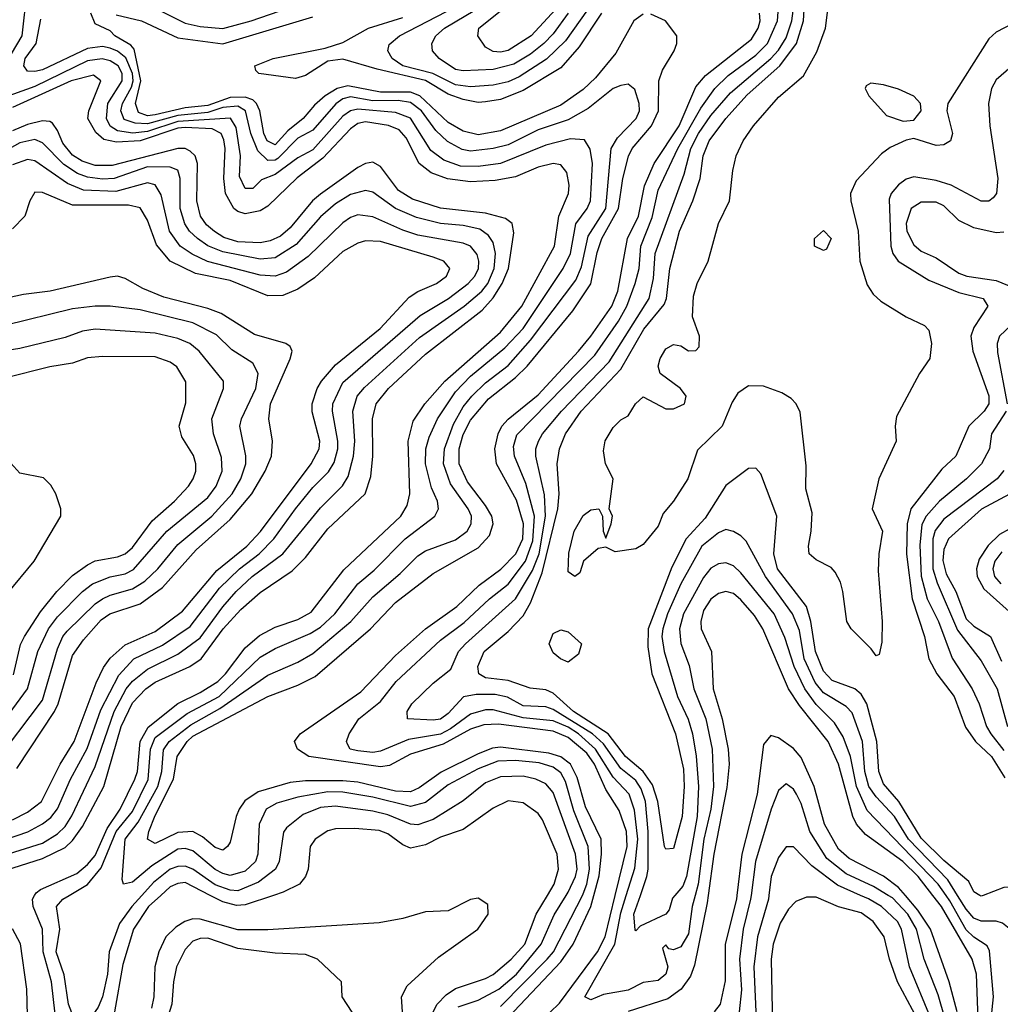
# Model space of a CAD drawing. Header units: inches. Extents: x 1793402 to 1900366, y 320852 to 470679.
# Tile 408 of 604: x 1833729 to 1836341, y 449710 to 452333. Entities that reach past the tile are written whole.
import ezdxf

# ---------------------------------------------------------------- set-up
doc = ezdxf.new("R2010")
doc.units = ezdxf.units.IN
doc.header["$MEASUREMENT"] = 0
doc.layers.add('B8434', color=7, linetype='Continuous')
doc.layers.add('B8435', color=7, linetype='Continuous')

msp = doc.modelspace()

# ---------------------------------------------------------------- linework, layer by layer
at = {"layer": 'B8434', "color": 4}
for points, elevation in [([(1834105.3, 450000), (1834072.6, 449970), (1834032.3, 449910), (1834004.1, 449815.9), (1833982.2, 449690), (1833952.4, 449590), (1833948.8, 449530), (1833930, 449491.8), (1833910, 449481.1), (1833890, 449484.4), (1833884, 449490), (1833869.8, 449510), (1833856.4, 449550), (1833823.5, 449683.5), (1833814.2, 449770), (1833791.4, 449850), (1833789.8, 449910), (1833765.4, 449970), (1833763, 449990), (1833768.9, 450000)], 396), ([(1834054.5, 450000), (1834027.7, 449970), (1833995, 449925), (1833967.7, 449850), (1833962.9, 449790), (1833950, 449729.3), (1833938, 449702), (1833916.3, 449670), (1833910, 449646), (1833903.6, 449636.4), (1833890, 449629), (1833859.1, 449710), (1833848, 449788), (1833826.6, 449850), (1833835.8, 449910), (1833827.3, 449970), (1833844, 449990), (1833861.1, 450000)], 392), ([(1834751.1, 449650), (1834746.3, 449730), (1834760.9, 449759.1), (1834844.9, 449835.1), (1834949, 449910), (1834977.2, 449950), (1834976, 449976), (1834950, 449992.7), (1834930, 449989), (1834870, 449959), (1834810, 449956), (1834750, 449938.4), (1834686.8, 449926.8), (1834390, 449908.5), (1834310, 449907.8), (1834210, 449936.8), (1834190, 449937.2), (1834169.3, 449930.7), (1834144.7, 449915.3), (1834118.4, 449890), (1834099.6, 449850), (1834089.1, 449810), (1834086.5, 449730), (1834080.5, 449699.5)], 404), ([(1834405.2, 450000), (1834330, 449975.1), (1834307, 449973), (1834270, 449982.5), (1834236.2, 450000)], 396), ([(1834830.8, 449690), (1834840.9, 449710), (1834865, 449735), (1834890, 449751.5), (1834970, 449778.5), (1834990.6, 449789.4), (1835038.3, 449830), (1835074.5, 449870), (1835105.1, 449950), (1835134.6, 450000)], 396), ([(1834897, 449703), (1834950, 449720.8), (1835005.6, 449750), (1835052, 449790), (1835117.6, 449870), (1835152.2, 449947.8), (1835184.8, 450000)], 392), ([(1835010, 449704.4), (1835134.2, 449830), (1835150.8, 449850), (1835227.7, 450000)], 388), ([(1835030, 449674.9), (1835170, 449823.2), (1835202.8, 449870), (1835250, 449970.4), (1835258, 450000)], 384), ([(1835090, 449638), (1835167, 449713), (1835268, 449850), (1835288.2, 449890), (1835315.1, 450000)], 376), ([(1835527.7, 450000), (1835519.7, 449970), (1835510, 449898), (1835490, 449862.9), (1835470, 449855.1), (1835458, 449858), (1835450, 449868), (1835441, 449859), (1835454.9, 449810), (1835450.4, 449790), (1835430, 449773.6), (1835390, 449767.8), (1835350, 449747.6), (1835284.2, 449735.8), (1835250, 449722), (1835234, 449730), (1835314.6, 449870), (1835330, 449953.4), (1835344.5, 450000)], 372), ([(1835562.9, 450000), (1835560.2, 449979.8), (1835526, 449814), (1835515.6, 449784.4), (1835490.4, 449750), (1835455.6, 449724.4), (1835350, 449690.9)], 376), ([(1835474.1, 450000), (1835467.6, 449992.4), (1835458.5, 449961.5), (1835450.3, 449949.7), (1835381.7, 449918.3), (1835370, 449905.2), (1835368.2, 449908.2), (1835364.5, 449950), (1835382.1, 450000)], 368), ([(1835639.5, 450000), (1835638.4, 449990), (1835608.2, 449870), (1835607.8, 449772.2), (1835594.6, 449710), (1835578.4, 449690)], 384), ([(1835676.8, 450000), (1835675.5, 449990), (1835655.5, 449910), (1835646, 449830), (1835651.9, 449748.1), (1835644.9, 449690)], 388), ([(1835724.7, 450000), (1835723.6, 449990), (1835694.4, 449890), (1835684.5, 449810), (1835690.2, 449670)], 392), ([(1836120.3, 449670), (1836067.3, 449770), (1836045.4, 449830), (1836031.1, 449890), (1836002.4, 449930), (1835970, 449953.7), (1835910, 449969.7), (1835850, 449995.6), (1835824.9, 449995.1), (1835796.4, 449983.6), (1835776.7, 449963.3), (1835754.1, 449925.9), (1835735.6, 449870), (1835730.3, 449829.7), (1835733.8, 449650)], 396), ([(1836154.7, 449674.7), (1836098.7, 449810), (1836077.6, 449910), (1836066.9, 449930), (1836024.7, 449970), (1835990, 449990.8), (1835968.8, 450000)], 392), ([(1836193.5, 449670), (1836174.9, 449734.9), (1836137.6, 449830), (1836117.1, 449910), (1836094.4, 449950), (1836053.3, 449993.3), (1836042.1, 450000)], 388), ([(1836225.7, 449690), (1836204.5, 449770), (1836154.6, 449910), (1836121, 449961), (1836088.1, 450000)], 384), ([(1836281.9, 449670), (1836277.3, 449790), (1836265.6, 449830), (1836184.2, 449970), (1836160.9, 450000)], 376), ([(1836316.4, 449670), (1836323, 449730), (1836311.9, 449851.9), (1836305.6, 449865.6), (1836270, 449888.3), (1836250, 449908.5), (1836206, 449985.9), (1836196.1, 450000)], 372), ([(1836575.4, 450000), (1836580.4, 449990), (1836557, 449950), (1836550.4, 449930), (1836561, 449890), (1836550, 449881.2), (1836490, 449855.1), (1836463.9, 449836.1), (1836445.3, 449814.7), (1836410, 449755.1), (1836390, 449749.5), (1836369.8, 449770), (1836367.7, 449792.3), (1836396.9, 449850), (1836391.2, 449870), (1836368.3, 449908.3), (1836346.2, 449926.2), (1836330, 449931), (1836290, 449931.1), (1836270, 449939.7), (1836250, 449963.5), (1836227.1, 450000)], 368), ([(1836295.2, 450000), (1836290, 449998), (1836286.5, 450000)], 364), ([(1833752.3, 449610), (1833748, 449750), (1833731.1, 449871.1), (1833710, 449911.2)], 404), ([(1834652.7, 449630), (1834588, 449730), (1834586, 449770), (1834522, 449830), (1834490, 449842.7), (1834410, 449846), (1834310, 449858.7), (1834230, 449885.6), (1834210, 449885.1), (1834190, 449878.4), (1834170, 449856), (1834147, 449810), (1834138.9, 449770), (1834134.9, 449710), (1834051.6, 449450)], 408)]:
    msp.add_lwpolyline(points, dxfattribs=dict(at, elevation=elevation))
at = {"layer": 'B8435', "color": 4}
for points, elevation in [([(1836286.5, 450000), (1836270, 450009.6), (1836257.2, 450037.2), (1836190, 450093.1), (1836130, 450152.4), (1836070.5, 450250.5), (1836030, 450296.9), (1836017.2, 450330), (1836011.6, 450410), (1835985.6, 450510), (1835970, 450536.3), (1835953.6, 450550), (1835892.5, 450572.5), (1835870, 450597.6), (1835848.9, 450650), (1835836.2, 450730), (1835824.8, 450770), (1835747.7, 450870), (1835737.2, 450910), (1835745.6, 451010), (1835703.1, 451123.1), (1835690, 451138), (1835670, 451137.2), (1835610, 451092.3), (1835554.8, 451005.2), (1835504.4, 450950), (1835465.6, 450874.4), (1835402.8, 450710), (1835402.2, 450662.2), (1835412.7, 450590), (1835476.1, 450430), (1835496.7, 450336.7), (1835498.8, 450290), (1835493.8, 450210), (1835470, 450125.2), (1835450, 450122.7), (1835446, 450130), (1835429, 450250), (1835414.9, 450294.9), (1835389.9, 450329.9), (1835342.4, 450370), (1835296.4, 450430), (1835204.1, 450490), (1835150, 450538.5), (1835130, 450547.3), (1835088.3, 450551.7), (1835030, 450572.1), (1834970, 450579.7), (1834952.3, 450590), (1834949.7, 450610), (1834966.3, 450650), (1835030, 450703.1), (1835070, 450744.4), (1835090, 450779.3), (1835120.9, 450859.1), (1835162.6, 451030), (1835166, 451070), (1835161, 451150), (1835166.6, 451190), (1835182.6, 451230), (1835224.8, 451290), (1835330, 451401.7), (1835391.8, 451508.2), (1835445.8, 451574.2), (1835451.8, 451590), (1835460.9, 451670), (1835486.8, 451770), (1835522.3, 451850), (1835541.4, 451910), (1835549.8, 451970.2), (1835565.6, 452010), (1835609.8, 452070), (1835666.9, 452133.1), (1835753.8, 452210), (1835798.2, 452270), (1835816.3, 452330), (1835823.7, 452450)], 364), ([(1834090, 452364), (1834170, 452324), (1834210, 452314.7), (1834270, 452309.2), (1834346, 452330), (1834670, 452442.8)], 388), ([(1836464.9, 452370), (1836330, 452299.7), (1836310, 452281.6), (1836201.1, 452110), (1836198, 452090), (1836213.1, 452030), (1836208, 452010), (1836190, 451999.7), (1836170, 451997.7), (1836110, 452016.2), (1836090, 452012), (1836047.2, 451992.8), (1836024.2, 451975.8), (1835956.5, 451903.5), (1835941.5, 451870), (1835942.7, 451850), (1835962.4, 451770), (1835966.9, 451690), (1835986.5, 451626.5), (1836002.2, 451602.2), (1836022.9, 451582.9), (1836090, 451541.3), (1836138.7, 451518.7), (1836150, 451506), (1836157.6, 451470), (1836152.7, 451430), (1836125.5, 451390), (1836064.1, 451275.9), (1836060.5, 451250), (1836063, 451210), (1836017.6, 451110), (1835999.1, 451030), (1836027, 450970), (1836016.9, 450910), (1836015.1, 450864.9), (1836026.4, 450730), (1836025.4, 450674.6), (1836018, 450642), (1836010, 450638), (1835997.2, 450657.2), (1835943.7, 450710), (1835932, 450730), (1835921.7, 450810), (1835914.8, 450834.8), (1835900.8, 450860.8), (1835890, 450873.6), (1835850, 450894), (1835832, 450910), (1835829.7, 450930), (1835837.3, 450970), (1835839.3, 451019.3), (1835823.1, 451083.1), (1835824.1, 451144.1), (1835807.4, 451287.4), (1835796.9, 451310), (1835783.9, 451323.9), (1835759, 451339), (1835710, 451356.9), (1835670, 451357.4), (1835641.6, 451338.4), (1835626.2, 451313.8), (1835599.6, 451250), (1835534, 451186), (1835508.5, 451110), (1835470.4, 451050), (1835442.6, 451017.4), (1835430, 450983.7), (1835390, 450935.1), (1835370, 450923.7), (1835315.3, 450915.3), (1835290, 450928), (1835270, 450924), (1835230.8, 450890), (1835221, 450859), (1835208, 450850), (1835190, 450862), (1835191.9, 450911.9), (1835206.2, 450970), (1835230, 451012.4), (1835250, 451027.3), (1835272, 451030), (1835281, 451010), (1835282.8, 450970), (1835290, 450952), (1835304, 450990), (1835308, 451010), (1835299, 451030), (1835309.6, 451110), (1835289.5, 451150), (1835284.4, 451184.4), (1835288.8, 451211.2), (1835310, 451246.8), (1835330, 451266.8), (1835350, 451278), (1835369.4, 451310), (1835390, 451328), (1835450, 451296.1), (1835470, 451296), (1835499.5, 451310), (1835503.7, 451330), (1835489.4, 451350), (1835434.5, 451390), (1835429.7, 451410), (1835434.7, 451430), (1835450, 451456.4), (1835470, 451468), (1835490, 451464), (1835510, 451450.8), (1835530, 451451.3), (1835538.6, 451461.4), (1835539.3, 451490), (1835521, 451541), (1835523.9, 451596.1), (1835533.3, 451630), (1835562.3, 451690), (1835589.8, 451790), (1835619.6, 451850), (1835628.8, 451931.2), (1835637.7, 451970), (1835656, 452010), (1835683.5, 452050), (1835750, 452126.3), (1835816.8, 452183.2), (1835852.4, 452247.6), (1835875.1, 452310), (1835890, 452431)], 356), ([(1833675.1, 452190), (1833735.6, 452290), (1833749.6, 452410)], 392), ([(1835344.5, 450000), (1835367.2, 450072.8), (1835375.4, 450150), (1835366.7, 450226.7), (1835352, 450270), (1835310, 450314.8), (1835262.3, 450390), (1835217.4, 450430), (1835190, 450447.9), (1835150, 450465), (1835070, 450472.8), (1834990, 450494.2), (1834970, 450494), (1834930, 450483.1), (1834876.6, 450443.4), (1834850, 450429.1), (1834764.9, 450415.1), (1834690, 450384.4), (1834670, 450380.4), (1834630, 450385.1), (1834609.2, 450390), (1834602.5, 450402.5), (1834599.3, 450410), (1834606.6, 450430), (1834632, 450470), (1834690, 450516.4), (1834731.6, 450570), (1834850, 450680.3), (1834913, 450727), (1834980.5, 450790), (1835030, 450828.9), (1835076.5, 450890), (1835095.5, 450944.5), (1835100.6, 451010), (1835077, 451097), (1835047.1, 451170), (1835044.4, 451195.6), (1835052.9, 451227.1), (1835260.7, 451439.3), (1835323.5, 451530), (1835345.8, 451570), (1835368.6, 451630), (1835378.8, 451670), (1835383.5, 451730), (1835413.9, 451806.1), (1835430, 451878.8), (1835481.5, 451990), (1835542.8, 452097.2), (1835580.4, 452150), (1835616, 452184), (1835690, 452238.5), (1835720.9, 452270), (1835747.7, 452330), (1835751.9, 452390)], 372), ([(1835189.6, 452350.4), (1835150, 452295.4), (1835125.2, 452270), (1835090, 452241.4), (1835045.1, 452214.9), (1834990, 452200.3), (1834910, 452196.9), (1834890, 452200.4), (1834846.6, 452230), (1834829, 452250), (1834826.6, 452270), (1834837.6, 452290), (1834860.7, 452310), (1834970, 452375)], 368), ([(1835167.5, 452372.5), (1835091.8, 452290), (1835030, 452251.2), (1835010, 452246.2), (1834990, 452248.4), (1834970, 452259.5), (1834949.5, 452290), (1834952, 452310), (1835017.3, 452362.7)], 364), ([(1835390, 452347.6), (1835364.9, 452330), (1835316.6, 452243.4), (1835262.3, 452177.7), (1835230, 452146.6), (1835170, 452105.1), (1835010, 452036.8), (1834950, 452026.4), (1834910, 452036), (1834870, 452058.7), (1834794.8, 452130), (1834770, 452139.9), (1834690, 452139.9), (1834603.4, 452156.6), (1834574.4, 452150), (1834543.1, 452130), (1834514.8, 452105.2), (1834484.6, 452070), (1834443.3, 452036.7), (1834410, 451999.7), (1834387.9, 452010), (1834379.3, 452030), (1834369, 452090), (1834359.8, 452110), (1834350, 452119.3), (1834330, 452127), (1834290, 452125.6), (1834230, 452104), (1834170, 452098.4), (1834090, 452079.1), (1834070, 452077.2), (1834046.1, 452086.1), (1834037.3, 452110), (1834051.6, 452170), (1834034.1, 452254.1), (1834025.5, 452265.5), (1833982.9, 452290), (1833970, 452302.9), (1833930, 452322), (1833919, 452350)], 384), ([(1833985.8, 452345.8), (1834054, 452330), (1834150, 452284.7), (1834270, 452268.5), (1834510, 452340.2)], 384), ([(1835258, 450000), (1835272.2, 450052.2), (1835279, 450110), (1835277.4, 450150), (1835236.3, 450236.3), (1835214.1, 450314.1), (1835196.5, 450350), (1835170, 450369), (1835138.7, 450378.7), (1835010, 450394.6), (1834988.1, 450391.9), (1834950, 450377.4), (1834851.5, 450328.5), (1834793.1, 450286.9), (1834770, 450276.1), (1834730, 450277.3), (1834630, 450301.3), (1834590, 450305.6), (1834490, 450305.3), (1834450, 450300.8), (1834364.1, 450275.9), (1834328.5, 450251.5), (1834313.4, 450230), (1834306, 450210), (1834290, 450142), (1834282.8, 450130), (1834270, 450120.9), (1834250, 450127.8), (1834215.8, 450155.8), (1834190, 450169.8), (1834150, 450167.4), (1834090, 450138.4), (1834069.8, 450149.8), (1834073, 450170), (1834090, 450213), (1834138.5, 450310), (1834148.6, 450370), (1834175.3, 450410), (1834190, 450423.9), (1834389.8, 450530.2), (1834470, 450560.3), (1834516.5, 450583.5), (1834663.6, 450710), (1834730, 450780.3), (1834830, 450857.6), (1834950, 450926.3), (1834980.8, 450959.2), (1834989.8, 450990), (1834986.2, 451010), (1834970, 451038.7), (1834921.9, 451101.9), (1834899.3, 451150), (1834899.3, 451190), (1834910, 451228), (1834930, 451265.7), (1834977.5, 451322.5), (1835050, 451379.6), (1835080.4, 451410), (1835202.6, 451557.4), (1835250.6, 451629.4), (1835267.2, 451712.8), (1835279.8, 451750), (1835324.2, 451830), (1835335.4, 451910), (1835350.6, 451969.4), (1835360.4, 451990), (1835412, 452050), (1835430.8, 452090), (1835431.1, 452170), (1835441.4, 452198.6), (1835471.8, 452250), (1835479.5, 452270), (1835479.3, 452290), (1835449.2, 452330), (1835410, 452347.6)], 384), ([(1835278.5, 452350), (1835219.1, 452260.9), (1835170, 452204.4), (1835070, 452144.5), (1835010, 452120.8), (1834970, 452113.8), (1834950, 452112.8), (1834910, 452120.3), (1834870, 452134.6), (1834810, 452171), (1834681.1, 452201.1), (1834590, 452228.2), (1834550, 452222.9), (1834490, 452184.2), (1834463.8, 452176.2), (1834366, 452190), (1834358, 452198), (1834355.3, 452210), (1834404, 452230), (1834542.7, 452257.3), (1834590, 452272.2), (1834658, 452310), (1834750, 452338.8)], 376), ([(1835315.1, 450000), (1835346.8, 450130), (1835345, 450170), (1835326.1, 450226.1), (1835290, 450282.4), (1835260.2, 450350), (1835239.3, 450379.3), (1835190, 450420.6), (1835150, 450437.4), (1835004.2, 450455.8), (1834965.2, 450454.8), (1834930, 450443.1), (1834857.3, 450402.7), (1834770, 450376.1), (1834714.2, 450345.8), (1834690, 450342.3), (1834499.3, 450370), (1834469.3, 450390), (1834461.2, 450410), (1834476, 450430), (1834637.5, 450542.5), (1834730, 450638.7), (1834809.6, 450710), (1834893.6, 450770), (1834953.1, 450826.9), (1835010.6, 450869.4), (1835050.8, 450910), (1835069, 450950), (1835070.7, 450990), (1835052.6, 451052.6), (1834999.1, 451150), (1834994.8, 451190), (1835003.9, 451230), (1835013.5, 451250), (1835030, 451268.9), (1835110, 451334), (1835217.3, 451450), (1835250.5, 451489.5), (1835305.8, 451570), (1835322, 451610), (1835348, 451750), (1835377.3, 451810), (1835393.5, 451890), (1835419.3, 451950), (1835485.2, 452050), (1835530, 452154.4), (1835555.6, 452184.4), (1835678.5, 452281.5), (1835696, 452310), (1835701.1, 452330), (1835699.7, 452350)], 376), ([(1835241.1, 452358.9), (1835183, 452277), (1835132.2, 452227.8), (1835059, 452181.1), (1835030, 452167.8), (1834990, 452158.2), (1834930, 452154), (1834890, 452159.4), (1834829.4, 452189.4), (1834749.9, 452209.9), (1834721.3, 452230), (1834709.4, 452250), (1834713.1, 452266.9), (1834740.9, 452290), (1834890, 452367.3)], 372), ([(1835382.1, 450000), (1835399.8, 450050), (1835402.7, 450070), (1835402.7, 450170), (1835396.2, 450250), (1835384.3, 450284.3), (1835370, 450306), (1835330, 450338.2), (1835283.8, 450403.8), (1835254.8, 450430), (1835150, 450495.5), (1835130, 450502.2), (1835070, 450505.3), (1835028.1, 450528.1), (1834995.4, 450535.4), (1834944.9, 450535.1), (1834911.4, 450528.6), (1834870, 450484.2), (1834850, 450469.7), (1834830, 450466.6), (1834762, 450470), (1834761.2, 450490), (1834774, 450510), (1834830, 450565.5), (1834877, 450603), (1834897.6, 450650), (1834916.9, 450670), (1835050, 450790.3), (1835094.8, 450865.2), (1835112.8, 450910), (1835129.9, 451010), (1835127.2, 451067.2), (1835103.5, 451170), (1835104.2, 451190), (1835111.2, 451210), (1835121.3, 451230), (1835172.4, 451290), (1835298.7, 451421.3), (1835405.7, 451590), (1835416.9, 451643.1), (1835421.5, 451710), (1835498.7, 451921.3), (1835516.5, 451990), (1835536.8, 452030), (1835570, 452077.4), (1835622, 452138), (1835729.8, 452230), (1835750, 452251.7), (1835770, 452284.9), (1835785.3, 452330), (1835790.6, 452370)], 368), ([(1835227.7, 450000), (1835230, 450004.4), (1835239.8, 450030), (1835246.8, 450070), (1835243.1, 450130), (1835205.3, 450225.3), (1835183.2, 450303.2), (1835170, 450326.3), (1835150, 450341.4), (1835113.1, 450353.1), (1835050, 450359.8), (1835002.6, 450357.4), (1834950, 450337.6), (1834870, 450294.8), (1834810, 450247.1), (1834770, 450236.8), (1834670, 450261.5), (1834590, 450274.8), (1834550, 450275.7), (1834470, 450261.5), (1834414.1, 450245.9), (1834385.5, 450230), (1834366.7, 450190), (1834363.7, 450110), (1834357.6, 450090), (1834330, 450064.4), (1834290, 450053.3), (1834270, 450058.7), (1834250, 450068.7), (1834190, 450118.3), (1834170, 450124.8), (1834150, 450122.7), (1834080.9, 450079.1), (1834030, 450035.1), (1834006, 450030), (1834002, 450042), (1834009.8, 450150), (1834045.2, 450194.8), (1834097.3, 450290), (1834108.2, 450330), (1834112.2, 450387.8), (1834127.3, 450410), (1834185.3, 450454.7), (1834262.3, 450497.7), (1834390, 450587), (1834470, 450621.1), (1834510, 450644.2), (1834610.7, 450729.3), (1834670, 450795.8), (1834742.6, 450857.4), (1834790, 450904.4), (1834810, 450917.6), (1834890, 450947), (1834920.7, 450970), (1834931.3, 450990), (1834932.6, 451010), (1834924, 451030), (1834876.5, 451096.5), (1834858, 451150), (1834860.9, 451190), (1834884.9, 451255.1), (1834910, 451301.3), (1834933.7, 451330), (1834970, 451365.3), (1835030, 451411.6), (1835090, 451478.9), (1835210, 451639.3), (1835225.8, 451674.2), (1835243.4, 451756.6), (1835289.8, 451830), (1835304.4, 451990), (1835321.4, 452018.6), (1835371.3, 452070), (1835379.7, 452090), (1835378.7, 452110), (1835367.2, 452147.2), (1835350, 452161.2), (1835330, 452158), (1835310, 452149.4), (1835243.5, 452096.5), (1835190, 452066.2), (1835110, 452039.8), (1835030, 451999.8), (1834990, 451989.8), (1834930, 451983.1), (1834907.2, 451987.2), (1834868.2, 452008.2), (1834837.4, 452037.4), (1834799.3, 452090), (1834770, 452112.2), (1834737.6, 452117.6), (1834670, 452116.8), (1834610, 452127.2), (1834590, 452121.8), (1834571.4, 452108.6), (1834510, 452038.9), (1834470, 452017.2), (1834416.9, 451963.1), (1834410, 451958.5), (1834390, 451957.8), (1834363.5, 451983.5), (1834344.8, 452030), (1834330.8, 452090), (1834310, 452102.3), (1834270, 452098.8), (1834230, 452085.7), (1834150, 452078), (1834070, 452055.4), (1834037, 452057), (1834007.4, 452067.4), (1833998.8, 452090), (1834003.1, 452110), (1834026.7, 452153.3), (1834031.4, 452170), (1834029.9, 452190), (1834011.7, 452231.7), (1833990, 452249), (1833970, 452257), (1833950, 452261.5), (1833910, 452255.9), (1833790, 452199.7), (1833770, 452194.7), (1833750, 452196), (1833740.7, 452210), (1833743.5, 452230), (1833772.8, 452270), (1833785.9, 452334.1)], 388), ([(1833861.1, 450000), (1833910, 450028.7), (1833946.3, 450073.7), (1833986.3, 450170), (1834030, 450223.1), (1834071.1, 450308.9), (1834077.5, 450390), (1834090, 450420.2), (1834175.7, 450484.3), (1834260.4, 450530), (1834370, 450634.6), (1834410, 450658), (1834502.7, 450697.3), (1834530, 450714.6), (1834568.2, 450750), (1834629.8, 450830.2), (1834673.4, 450866.6), (1834755.6, 450950), (1834835.1, 451010), (1834844.5, 451030), (1834841.6, 451050), (1834825.7, 451085.7), (1834809.8, 451150), (1834811, 451190), (1834819.5, 451220.5), (1834842, 451270), (1834890, 451342), (1834930, 451383.6), (1835021, 451458.9), (1835069.8, 451510), (1835176.4, 451670), (1835195.8, 451710), (1835210.7, 451789.3), (1835240.5, 451830), (1835249.7, 451850), (1835254.8, 451950), (1835248.2, 451988.2), (1835233, 452013), (1835195.8, 452015.8), (1835130, 451998.5), (1835010, 451949.8), (1834950, 451941.8), (1834902.9, 451942.9), (1834858.9, 451958.9), (1834824.4, 451984.4), (1834770, 452070.9), (1834730, 452086), (1834630, 452094.8), (1834610, 452089.8), (1834590, 452076), (1834510, 451986.2), (1834470, 451965.4), (1834410, 451921), (1834373.5, 451906.5), (1834350, 451883.7), (1834330, 451883.7), (1834315.1, 451915.1), (1834317.4, 451970), (1834305.4, 452045.4), (1834290.6, 452070.6), (1834150, 452061.8), (1834070, 452035.4), (1834030.6, 452030.6), (1833990, 452036.8), (1833970, 452049.7), (1833960.8, 452070), (1833963.8, 452110), (1834002.4, 452170), (1834002.2, 452190), (1833991.7, 452210), (1833970, 452223.8), (1833948.8, 452228.8), (1833910, 452223.7), (1833770, 452154.8), (1833678, 452122)], 392), ([(1836370, 452207.4), (1836330, 452172.6), (1836316.9, 452150), (1836308.9, 452110), (1836312.6, 452050), (1836333.7, 451910), (1836330.4, 451870), (1836322, 451858), (1836310, 451849.6), (1836290, 451849.6), (1836210, 451892.1), (1836170, 451904.4), (1836110, 451914), (1836090, 451908), (1836070, 451893.3), (1836050.3, 451870), (1836045.1, 451854.9), (1836049, 451730), (1836054.9, 451710), (1836068.4, 451690), (1836150, 451638.7), (1836230, 451606), (1836294.8, 451590), (1836307.7, 451570), (1836270, 451512.7), (1836262.3, 451490), (1836267.4, 451450), (1836310, 451331), (1836310.2, 451310), (1836298, 451290), (1836256.5, 451250), (1836222.4, 451170), (1836184.8, 451135.2), (1836102.7, 451030), (1836092.8, 450990), (1836091.3, 450908.7), (1836106, 450790), (1836139, 450690), (1836150.3, 450630), (1836172, 450590), (1836218, 450530), (1836248.4, 450448.4), (1836274.9, 450410), (1836316.9, 450370), (1836352.9, 450312.9)], 364), ([(1833768.9, 450000), (1833773, 450007), (1833784.5, 450015.5), (1833881.4, 450058.6), (1833910, 450082.3), (1833930, 450106), (1833962.1, 450177.9), (1833997.1, 450230), (1834036.2, 450310), (1834042.9, 450330), (1834049.9, 450410), (1834071.7, 450448.3), (1834150, 450511.3), (1834210, 450540.2), (1834256.9, 450570), (1834277.6, 450590), (1834330, 450659.5), (1834367.5, 450692.5), (1834410, 450714.6), (1834470, 450734.6), (1834505.5, 450754.5), (1834592.6, 450867.4), (1834744.7, 451010), (1834761.5, 451038.5), (1834768.4, 451070), (1834763.9, 451210), (1834777, 451263), (1834808.2, 451310), (1834861.1, 451370), (1835010, 451500.9), (1835066.4, 451570), (1835153.7, 451730), (1835164.8, 451810), (1835191.2, 451870), (1835192.4, 451892.4), (1835186.2, 451926.2), (1835170, 451946.6), (1835150, 451949.6), (1835110, 451939.7), (1835050, 451914.7), (1834995.8, 451904.2), (1834930, 451901.2), (1834869, 451909), (1834824.8, 451924.8), (1834792.8, 451950), (1834758.7, 452018.7), (1834739.5, 452039.5), (1834711.4, 452051.4), (1834650, 452060.8), (1834630, 452056.4), (1834610, 452042.6), (1834536.2, 451963.8), (1834467.9, 451912.1), (1834390, 451836.4), (1834370, 451824.2), (1834330, 451815.6), (1834310, 451821.7), (1834299.7, 451830), (1834277.2, 451870), (1834272.5, 451910), (1834276.2, 451990), (1834273.3, 452013.3), (1834265.7, 452030), (1834242.3, 452042.3), (1834170, 452045.6), (1834150, 452043.6), (1834050, 452010.4), (1833986.9, 452006.9), (1833953.8, 452013.8), (1833932.4, 452032.4), (1833911.1, 452070), (1833913.5, 452090), (1833945.1, 452170), (1833925.6, 452185.6), (1833866, 452170), (1833710, 452099.1)], 396), ([(1833692.4, 450067.6), (1833790, 450098.2), (1833850, 450128), (1833870, 450146), (1833896.9, 450183.1), (1833953.8, 450290), (1833999.4, 450450), (1834030, 450513.1), (1834065.4, 450550), (1834090, 450567.7), (1834182, 450610), (1834212.8, 450630), (1834270.9, 450710), (1834318.1, 450761.8), (1834370, 450807.2), (1834455.2, 450864.8), (1834490, 450900.4), (1834550, 450976.4), (1834649.6, 451070), (1834664.4, 451115.6), (1834669.7, 451170.3), (1834668.4, 451270), (1834678.9, 451310), (1834711.3, 451350), (1834810, 451441.7), (1834960.5, 451559.5), (1834990, 451591.7), (1835014, 451630), (1835030.8, 451670), (1835045.6, 451765.6), (1835040.9, 451790), (1835023, 451803), (1834970, 451817.6), (1834850, 451830.8), (1834775.1, 451855.1), (1834738.3, 451878.3), (1834690, 451942), (1834670, 451953.6), (1834650, 451949.6), (1834630, 451938.9), (1834530, 451868.4), (1834508.9, 451850), (1834450, 451778.9), (1834423.6, 451756.4), (1834396.4, 451743.6), (1834370, 451738.2), (1834310, 451741.1), (1834272.9, 451752.9), (1834248.3, 451768.3), (1834226.8, 451786.8), (1834211.1, 451810), (1834200.9, 451850), (1834202.4, 451950), (1834196.4, 451970), (1834183.1, 451983.1), (1834170, 451989.7), (1834150, 451989.8), (1833975.8, 451944.2), (1833930, 451944.6), (1833896, 451956), (1833870, 451972.2), (1833843.9, 452003.9), (1833830, 452038), (1833816.9, 452056.9), (1833810, 452062), (1833790, 452063.5), (1833750, 452053.5), (1833710, 452036.5)], 404), ([(1833670, 450101.8), (1833790, 450139.1), (1833830, 450163.6), (1833850, 450183.7), (1833868.2, 450211.8), (1833930, 450343), (1833980.7, 450490), (1834013.1, 450550), (1834030, 450570.3), (1834070, 450602.7), (1834150, 450642.7), (1834210, 450686), (1834270, 450768.7), (1834305.7, 450810), (1834348.2, 450850), (1834429.8, 450910.2), (1834530, 451032.4), (1834588.7, 451091.3), (1834604.4, 451115.6), (1834618.5, 451170), (1834621.5, 451210), (1834616.4, 451290), (1834628.2, 451330), (1834647.2, 451352.8), (1834793.8, 451486.2), (1834912.8, 451570), (1834959.8, 451610), (1834975.8, 451630), (1834992.5, 451670), (1834996.1, 451710), (1834990, 451739.3), (1834978, 451758), (1834954.9, 451774.9), (1834910, 451784.5), (1834850, 451789.8), (1834786.4, 451806.4), (1834730, 451829.7), (1834670, 451873.3), (1834650, 451878), (1834610, 451866.9), (1834570, 451842), (1834530, 451807.8), (1834465.4, 451734.5), (1834410, 451698.5), (1834370, 451695.1), (1834270, 451714.6), (1834230.6, 451730.6), (1834202.4, 451750), (1834181.1, 451770), (1834169, 451789), (1834156.4, 451830), (1834156.9, 451910), (1834150, 451931.8), (1834130, 451939.7), (1834070, 451941.1), (1833981, 451910), (1833950, 451908.2), (1833910, 451913.3), (1833883.6, 451923.6), (1833846.9, 451946.9), (1833790, 452005.1), (1833770, 452013.5), (1833730, 452005.3), (1833670, 451972)], 408), ([(1833571.6, 450108.4), (1833750.6, 450169.4), (1833790, 450190.3), (1833812.2, 450207.8), (1833830, 450230.4), (1833864.2, 450310), (1833909.1, 450390.9), (1833945.8, 450494.2), (1833992.9, 450587.1), (1834033.6, 450630), (1834110, 450666.7), (1834183.3, 450716.7), (1834261.3, 450818.7), (1834315.1, 450870), (1834367.1, 450910), (1834405.7, 450950), (1834463.5, 451030), (1834510, 451086.7), (1834551.5, 451128.5), (1834566.9, 451153.1), (1834576.4, 451190), (1834576.4, 451210), (1834562.6, 451290), (1834563.1, 451310), (1834590, 451366), (1834795.4, 451544.6), (1834871.6, 451590), (1834923.5, 451630), (1834941.7, 451650), (1834950.9, 451670), (1834952.3, 451690), (1834947.3, 451707.2), (1834930, 451729.6), (1834910, 451737.7), (1834790, 451759.2), (1834750, 451772.2), (1834670, 451808.2), (1834630, 451813), (1834610, 451806), (1834590, 451791.5), (1834497.8, 451702.2), (1834439.7, 451660.3), (1834410, 451649.7), (1834370, 451652), (1834229.1, 451689.1), (1834188.2, 451708.2), (1834156.9, 451730), (1834128.5, 451770), (1834106, 451866), (1834090, 451893), (1834070, 451898.3), (1833985, 451875), (1833899, 451879), (1833856.5, 451896.5), (1833770, 451957.4), (1833750, 451960.5), (1833710, 451946)], 412), ([(1833710, 450201.5), (1833750, 450221.7), (1833787.8, 450250), (1833837.3, 450350), (1833874.2, 450410), (1833933.3, 450566.7), (1833952.5, 450607.5), (1833970, 450632.2), (1834010, 450667.6), (1834090, 450703.2), (1834163.2, 450756.8), (1834254.1, 450865.9), (1834334, 450930), (1834370.5, 450969.5), (1834505.1, 451150), (1834526.6, 451190), (1834528.2, 451210), (1834508.5, 451288.5), (1834508.3, 451310), (1834521.1, 451350), (1834532.6, 451370), (1834570, 451413.1), (1834689.6, 451510), (1834766.6, 451593.4), (1834790, 451608.7), (1834839.3, 451630), (1834866, 451650), (1834875.1, 451670), (1834859, 451690), (1834830, 451700.5), (1834690, 451742), (1834650, 451743.6), (1834630, 451737.6), (1834590, 451715.6), (1834514.3, 451645.7), (1834470, 451614.7), (1834430, 451598.3), (1834390, 451597.7), (1834290, 451638.2), (1834197.2, 451657.2), (1834130, 451689.7), (1834093.5, 451733.5), (1834070, 451799.3), (1834050, 451831.6), (1834018.9, 451838.9), (1833870, 451839.1), (1833790, 451872.3), (1833770, 451873.2), (1833756, 451850), (1833742.8, 451810), (1833710, 451776)], 416), ([(1836350, 451767), (1836330, 451765.1), (1836270, 451778.7), (1836230, 451798.4), (1836190, 451837), (1836170, 451847.3), (1836130, 451847.3), (1836103, 451830), (1836090.4, 451790), (1836092, 451770), (1836110, 451733), (1836130, 451716.4), (1836170, 451698.4), (1836230, 451658), (1836251.3, 451650), (1836330, 451638.3), (1836390, 451613.4)], 368), ([(1833722, 450338), (1833822, 450490), (1833831.8, 450510), (1833870, 450639.1), (1833898.8, 450681.2), (1833946.3, 450733.7), (1833969.6, 450750), (1834050, 450776.5), (1834110, 450820.3), (1834199.3, 450920.7), (1834290, 451001.1), (1834347.4, 451070), (1834382.6, 451130), (1834399.7, 451170), (1834402.4, 451210), (1834392.8, 451270), (1834397.3, 451310), (1834449.3, 451429.3), (1834455.1, 451450), (1834450, 451462), (1834438, 451470), (1834354.2, 451494.2), (1834266, 451550), (1834230, 451563.5), (1834113.4, 451593.4), (1834057.2, 451617.2), (1834010, 451643.7), (1833990, 451649.4), (1833970, 451647), (1833810.3, 451609.7), (1833739.3, 451600.7), (1833530, 451555.8)], 424), ([(1833660.7, 450350), (1833790, 450520.5), (1833830, 450657.3), (1833844.4, 450690), (1833855.8, 450704.2), (1833930, 450776.5), (1833949.6, 450790), (1833970, 450800.2), (1834030, 450816.5), (1834062.9, 450837.1), (1834097.4, 450870), (1834150, 450934.9), (1834241.1, 451010), (1834295.1, 451070), (1834318.3, 451110), (1834331.2, 451150), (1834331.2, 451171.2), (1834315.6, 451250), (1834319.6, 451270), (1834358, 451350), (1834364.5, 451390), (1834350, 451418), (1834293.9, 451453.9), (1834253.7, 451493.7), (1834190, 451525.7), (1834050, 451559.7), (1833970, 451569.7), (1833930.3, 451569.7), (1833870, 451562.6), (1833690, 451518)], 428), ([(1833691.2, 450470), (1833749.7, 450550), (1833777.3, 450650), (1833806, 450710), (1833830, 450742), (1833896.9, 450810), (1833922.9, 450830), (1833970, 450849), (1834010, 450856.5), (1834032.2, 450867.8), (1834121.3, 450970), (1834230, 451060.4), (1834252.4, 451090), (1834268.2, 451130), (1834266.7, 451166.7), (1834245.1, 451230), (1834240.7, 451270), (1834272, 451350), (1834272, 451370), (1834207, 451450), (1834182.7, 451470), (1834150, 451483.5), (1834090, 451497.7), (1833930, 451508.2), (1833896.7, 451503.3), (1833850, 451486), (1833730, 451456.9), (1833650, 451444.7)], 432), ([(1836370, 451519.6), (1836338.4, 451490), (1836332.2, 451470), (1836333.4, 451446.6), (1836358.9, 451310)], 368), ([(1833712.6, 450587.4), (1833731.8, 450668.2), (1833742, 450690), (1833784.4, 450755.6), (1833828, 450810), (1833870, 450852), (1833910, 450881.1), (1833930, 450891.7), (1833990, 450901.7), (1834010, 450910.3), (1834030, 450927), (1834081.8, 450998.2), (1834141.3, 451050), (1834178.7, 451090), (1834191.5, 451110), (1834198.7, 451130), (1834198.7, 451150), (1834192.2, 451172.2), (1834161.5, 451221.4), (1834153.6, 451250), (1834172.1, 451312.1), (1834172.1, 451367.9), (1834148.1, 451408.1), (1834130, 451420.7), (1834090, 451435.1), (1833950, 451435.6), (1833910, 451431.8), (1833870, 451417.6), (1833810, 451407.8), (1833690, 451378)], 436), ([(1836356.4, 451290), (1836317.1, 451230), (1836312.2, 451190), (1836290.3, 451150), (1836250.4, 451110), (1836178.7, 451050), (1836143.6, 451010), (1836131.9, 450988.1), (1836126.7, 450933.3), (1836130.2, 450850.2), (1836146.2, 450790), (1836176.1, 450730), (1836212.3, 450632.3), (1836265.7, 450550), (1836284.2, 450510), (1836303.6, 450450), (1836315.6, 450430), (1836350, 450386)], 368), ([(1833696.3, 450803.7), (1833768, 450890), (1833839, 451010), (1833839, 451030), (1833825.2, 451070), (1833812.5, 451092.5), (1833792.3, 451112.3), (1833730, 451125.2), (1833690, 451169)], 444), ([(1836350, 451132), (1836332.7, 451110), (1836190, 451002), (1836167.5, 450972.5), (1836161, 450950), (1836161.4, 450870), (1836172.7, 450832.7), (1836226.8, 450706.8), (1836290, 450624.9), (1836332, 450550), (1836359.5, 450450)], 372), ([(1836390, 451082.6), (1836290.9, 451029.1), (1836203.1, 450950), (1836190, 450921.2), (1836188, 450892), (1836196.8, 450856.8), (1836222.3, 450810), (1836250, 450737), (1836270, 450716.9), (1836314.6, 450690), (1836344.2, 450624.2)], 376), ([(1836390, 450989.8), (1836338.3, 450961.7), (1836308, 450932), (1836284.1, 450895.9), (1836276.9, 450870), (1836278.8, 450850), (1836296.8, 450816.8), (1836380.9, 450740.9)], 384), ([(1836227.1, 450000), (1836201.2, 450041.2), (1836095.9, 450150), (1836059.2, 450210), (1836010, 450262.6), (1835990.8, 450290), (1835980.2, 450330), (1835973.8, 450410), (1835946.5, 450486.5), (1835930, 450503), (1835870, 450539.8), (1835847.6, 450567.6), (1835818.5, 450630), (1835805.5, 450705.5), (1835787.4, 450750), (1835715.6, 450850), (1835663.5, 450943.5), (1835650, 450958), (1835630, 450969.5), (1835610, 450974.5), (1835590, 450966), (1835545.7, 450930), (1835490.2, 450830), (1835454.2, 450750), (1835442.2, 450710), (1835439.2, 450690), (1835445.8, 450650), (1835481.3, 450530), (1835509.3, 450469.3), (1835520.7, 450430), (1835531.1, 450371.1), (1835537.2, 450290), (1835533.5, 450210), (1835504.9, 450050), (1835495.3, 450024.7), (1835474.1, 450000)], 368), ([(1836344.4, 450915.6), (1836325.8, 450890), (1836320.8, 450870), (1836324.9, 450850), (1836342, 450830)], 388), ([(1836196.1, 450000), (1836175, 450030), (1835986.1, 450226.1), (1835957.8, 450290), (1835941.6, 450370), (1835922.3, 450422.3), (1835899.4, 450459.4), (1835850, 450508.3), (1835819.8, 450550), (1835791.6, 450610), (1835767.3, 450687.3), (1835738.5, 450750), (1835650, 450859.6), (1835630, 450877.6), (1835610, 450886), (1835590, 450883.6), (1835570, 450871.8), (1835550, 450847.3), (1835497.3, 450750), (1835486.7, 450710), (1835490, 450671.3), (1835512.5, 450612.5), (1835524.4, 450550), (1835556.9, 450470), (1835573.4, 450390), (1835576.5, 450290), (1835570.2, 450230), (1835551, 450150), (1835535.8, 450030), (1835527.7, 450000)], 372), ([(1836160.9, 450000), (1836122, 450050), (1836080.9, 450090), (1835981.9, 450161.9), (1835957.3, 450190), (1835947.8, 450210), (1835909.8, 450349.8), (1835882, 450410), (1835805.8, 450505.8), (1835776.8, 450550), (1835708.2, 450710), (1835685.9, 450745.9), (1835650, 450787.8), (1835630, 450804.2), (1835610, 450809.6), (1835590, 450804.7), (1835570, 450789.6), (1835550, 450759.3), (1835543.1, 450730), (1835544.2, 450710), (1835571.7, 450650), (1835575.6, 450550), (1835600.2, 450470), (1835615.8, 450390), (1835618.2, 450350), (1835612.4, 450287.6), (1835578, 450110), (1835562.9, 450000)], 376), ([(1836088.1, 450000), (1836070, 450021.4), (1836030, 450050.8), (1835938, 450098), (1835910, 450123.5), (1835872.9, 450190), (1835845.1, 450290), (1835810, 450367), (1835790, 450391.3), (1835750, 450419.5), (1835730, 450426), (1835710, 450402), (1835693.6, 450270), (1835652.2, 450110), (1835639.5, 450000)], 384), ([(1835184.8, 450000), (1835190, 450008.4), (1835209.8, 450050), (1835213.5, 450070), (1835209.8, 450110), (1835150, 450274.5), (1835130, 450296.9), (1835104, 450310), (1835070, 450317.3), (1835010, 450316), (1834970, 450299.7), (1834910, 450251.5), (1834830, 450202.6), (1834790, 450188.4), (1834770, 450189.7), (1834710, 450214.8), (1834670, 450224.8), (1834570, 450238), (1834530, 450234), (1834484.3, 450215.7), (1834439.6, 450180.4), (1834431.6, 450168.4), (1834420.3, 450090), (1834410.2, 450069.8), (1834365.1, 450034.9), (1834310, 450012), (1834290, 450013.8), (1834250, 450028.1), (1834190, 450069.8), (1834170, 450078.2), (1834150, 450077.2), (1834130, 450069.8), (1834085.4, 450034.6), (1834054.5, 450000)], 392), ([(1836042.1, 450000), (1836003.3, 450023.3), (1835930, 450057.2), (1835878.7, 450098.7), (1835833.7, 450170), (1835810, 450245.2), (1835797.6, 450270), (1835790, 450282.7), (1835770, 450297.2), (1835750, 450279), (1835730.4, 450230), (1835689.2, 450090), (1835676.8, 450000)], 388), ([(1835134.6, 450000), (1835152.3, 450030), (1835164.4, 450070), (1835160.5, 450110), (1835121.5, 450201.4), (1835110, 450218), (1835070, 450246.6), (1835030, 450251.8), (1834990, 450232), (1834910, 450175.1), (1834850, 450154.7), (1834810, 450134.3), (1834770, 450125.6), (1834750, 450134.5), (1834710, 450164.2), (1834686.7, 450173.3), (1834622, 450178), (1834570, 450177), (1834550, 450172.3), (1834516, 450150), (1834502.8, 450130), (1834497.3, 450070), (1834490.7, 450050), (1834474, 450030), (1834431.3, 450008.7), (1834405.2, 450000)], 396), ([(1835968.8, 450000), (1835906.8, 450026.8), (1835838.6, 450078.6), (1835790, 450129), (1835770, 450129), (1835750, 450101.2), (1835730.4, 450050), (1835724.7, 450000)], 392), ([(1834236.2, 450000), (1834170, 450034.2), (1834150, 450032.1), (1834130, 450022.7), (1834105.3, 450000)], 396), ([(1836427.2, 450000), (1836412, 450012), (1836383.9, 450023.9), (1836350, 450021.1), (1836295.2, 450000)], 364)]:
    msp.add_lwpolyline(points, dxfattribs=dict(at, elevation=elevation))
for points, elevation in [([(1835996, 452164), (1835983.5, 452156.5), (1835981, 452150), (1835990.8, 452130), (1836037.6, 452077.6), (1836082.3, 452062.3), (1836110, 452065.5), (1836129.6, 452090), (1836127.8, 452110), (1836110, 452129.6), (1836070, 452148), (1836030, 452159.6)], 356), ([(1835870, 451718), (1835846, 451730), (1835846, 451750), (1835870, 451771), (1835890.7, 451750), (1835878, 451722)], 352), ([(1835190, 450620.9), (1835169.2, 450630), (1835150, 450646), (1835139.5, 450670), (1835150, 450697.3), (1835170, 450707.7), (1835190, 450702.4), (1835225.5, 450670), (1835217.3, 450642.7)], 356)]:
    msp.add_lwpolyline(points, close=True, dxfattribs=dict(at, elevation=elevation))

doc.saveas('drawing.dxf')
